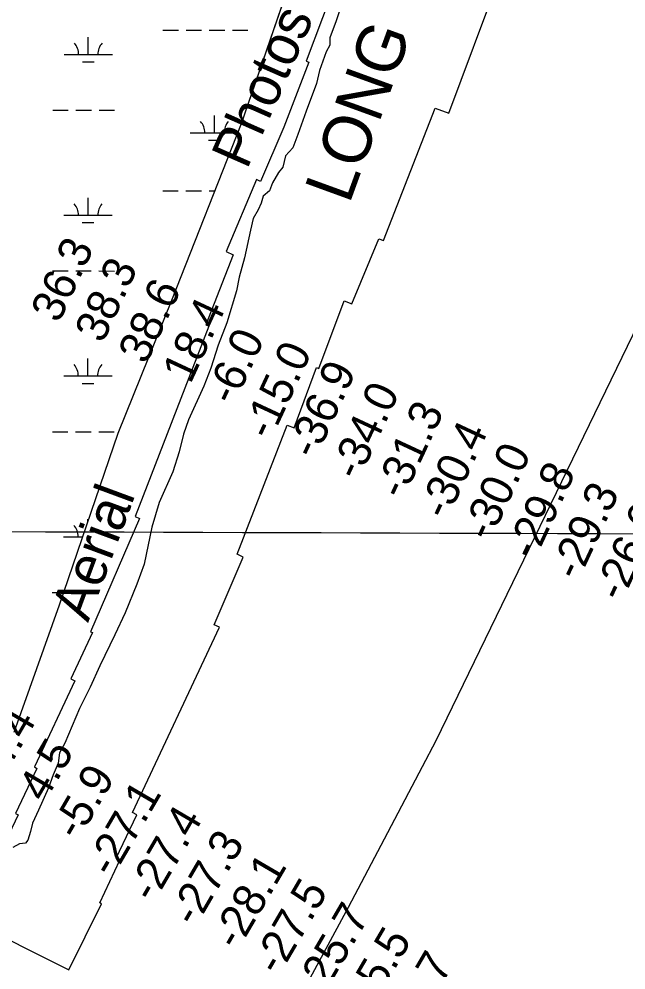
# Model space of a CAD drawing. Extents: x 3148686 to 3186545, y 916144 to 941516.
# Drawn here: x 3158599 to 3159855, y 926690 to 928658 of the extents above; entities that cross this region are included whole.
import ezdxf

# ---------------------------------------------------------------- set-up
doc = ezdxf.new("R2010")
doc.units = 0
for name, color, linetype in [('V-GRID-MAJR', 7, 'Continuous'), ('V-RIVR-EDGE', 7, 'Continuous'), ('V-RIVR-IDEN', 7, 'Continuous'), ('V-RIVR-RANG', 7, 'Continuous'), ('V-RRAP-RVMT', 7, 'Continuous'), ('V-RRAP-RVMT-IDEN', 7, 'Continuous'), ('V-SITE-VEGE', 7, 'Continuous'), ('V-TOPO-BNDY', 7, 'Continuous'), ('V-WETL-SWMP', 7, 'Continuous')]:
    doc.layers.add(name, color=color, linetype=linetype)

msp = doc.modelspace()

# ---------------------------------------------------------------- linework, layer by layer
at = {"layer": 'V-GRID-MAJR'}
msp.add_spline([(3152944, 927616.7), (3155553.9, 927607.5), (3160773.9, 927589.6), (3165993.8, 927572.5), (3171213.8, 927556.2), (3176433.8, 927540.7), (3181653.7, 927525.9), (3184263.7, 927518.7)], degree=3, dxfattribs=at)
at = {"layer": 'V-RIVR-EDGE'}
for points in [[(3159267.7, 928690.7), (3159255.5, 928653.9), (3159242.3, 928618.5), (3159242.3, 928603.9), (3159234.5, 928589.8), (3159220.9, 928551.1), (3159214.8, 928524.2), (3159193, 928467.2), (3159175.9, 928419), (3159165.2, 928391), (3159150.3, 928374.4), (3159144.5, 928351.3), (3159135.6, 928340), (3159123.5, 928318.8), (3159117.1, 928302.1), (3159104.3, 928291.2), (3159100, 928276.6), (3159094, 928262.5), (3159083.3, 928244.8), (3159077.7, 928221.1)], [(3159077.7, 928221.1), (3159065.3, 928163.2), (3159054.6, 928123.6), (3159049.2, 928095.2), (3159029.2, 928029.3), (3159010.6, 927982.9), (3158996, 927935.1), (3158981, 927897.9), (3158949.6, 927828.1), (3158938.9, 927798.7), (3158930.3, 927761.8), (3158917.1, 927720.4), (3158888.9, 927657), (3158873.9, 927606.3), (3158857.4, 927529.7), (3158842.8, 927488.3), (3158818.5, 927428.8), (3158796.8, 927383.1), (3158766.1, 927319), (3158746.1, 927275.1), (3158723.7, 927230.8), (3158693.7, 927159.2), (3158682.7, 927139.1), (3158679.4, 927117.8), (3158669.1, 927093.3), (3158659.5, 927066.4), (3158638.8, 927020.7), (3158626.6, 926993.8), (3158622.7, 926976.4), (3158616.6, 926958), (3158612, 926952), (3158599.6, 926951), (3158586.1, 926942.8)]]:
    msp.add_lwpolyline(points, dxfattribs=at)
at = {"layer": 'V-RRAP-RVMT'}
for points in [[(3159294.7, 928840.5), (3159192.8, 928570.8), (3159198.4, 928568.5), (3159146.9, 928433.6), (3159098.6, 928321.7), (3159090.5, 928325.8), (3159027.4, 928176.6), (3159041.7, 928169.5), (3158985.7, 928024.5), (3158991.8, 928021.8), (3158839.4, 927628), (3158847.8, 927624.3), (3158746.7, 927389.8), (3158750.6, 927388), (3158705.9, 927292.4), (3158714.2, 927288.2), (3158630.4, 927110), (3158635.8, 927106.9), (3158591.5, 927013.7), (3158597.2, 927010.9), (3158493.5, 926793.8)], [(3158493.5, 926793.8), (3158702.1, 926690), (3158769.5, 926826.8), (3158765.9, 926828.8), (3158807.6, 926916.8), (3158799.8, 926920.8), (3158842.5, 927010.7), (3158833.8, 927015.3), (3159013.8, 927398.9), (3159002.9, 927404.2), (3159062.9, 927543.8), (3159050.6, 927550.1), (3159153.5, 927816.9), (3159168.1, 927811.5), (3159214.2, 927936.6), (3159219.4, 927934.6), (3159271.5, 928074.8), (3159287.7, 928068.4), (3159343.7, 928202.8), (3159353, 928199.5), (3159460.3, 928473.4), (3159488.8, 928462.8), (3159592.8, 928742)]]:
    msp.add_lwpolyline(points, dxfattribs=at)
at = {"layer": 'V-SITE-VEGE'}
for p, q in [((3159058.9, 928441.6), (3159173.5, 928774.8)), ((3158915.2, 928075.9), (3159058.9, 928441.6)), ((3158803.7, 927800.6), (3158915.2, 928075.9)), ((3158682.6, 927445.7), (3158803.7, 927800.6)), ((3158588.5, 927182), (3158682.6, 927445.7))]:
    msp.add_line(p, q, dxfattribs=at)
at = {"layer": 'V-TOPO-BNDY'}
msp.add_lwpolyline([(3159006.2, 926311.1), (3159280.9, 926819.7), (3159355.2, 926960.9), (3159433.9, 927110.7), (3159462.3, 927164.6), (3160176.1, 928635), (3160389.8, 929116.4), (3160397.9, 929134.5), (3160404.6, 929149.2), (3160858.7, 930130.4), (3161037.6, 930526.5), (3161154.7, 930785.7), (3161271.9, 931050.2), (3161316.1, 931173.6), (3161356.8, 931287.5), (3161429, 931551), (3161684.4, 932501.7), (3161786.7, 932820.9), (3161812.5, 932901.9), (3162033.7, 933562.9)], dxfattribs=at)
at = {"layer": 'V-WETL-SWMP'}
for p, q in [((3158896.6, 928635), (3158928.6, 928635)), ((3158944.6, 928634.9), (3158976.6, 928634.9)), ((3158992.6, 928634.9), (3159024.6, 928634.9)), ((3159040.6, 928634.8), (3159072.6, 928634.8)), ((3158742, 928584.4), (3158742, 928620.4)), ((3158692, 928584.5), (3158792, 928584.4)), ((3158730, 928569), (3158754, 928569)), ((3158668.5, 928469.1), (3158700.5, 928469)), ((3158716.5, 928469), (3158748.5, 928469)), ((3158764.5, 928469), (3158796.5, 928468.9)), ((3159003.3, 928422.3), (3159003.3, 928458.3)), ((3158953.3, 928422.3), (3159051.2, 928422.2)), ((3158991.2, 928406.9), (3159015.2, 928406.8)), ((3158896.3, 928302.3), (3158928.3, 928302.3)), ((3158944.3, 928302.3), (3158976.3, 928302.2)), ((3158992.3, 928302.2), (3159004.1, 928302.2)), ((3158741.6, 928251.7), (3158741.7, 928287.7)), ((3158691.6, 928251.8), (3158791.6, 928251.7)), ((3158729.6, 928236.3), (3158753.6, 928236.3)), ((3158668.1, 928136.4), (3158700.1, 928136.3)), ((3158716.1, 928136.3), (3158748.1, 928136.3)), ((3158764.1, 928136.3), (3158796.1, 928136.2)), ((3158741.3, 927919.1), (3158741.3, 927955.1)), ((3158691.3, 927919.1), (3158791.3, 927919)), ((3158729.3, 927903.6), (3158753.3, 927903.6)), ((3158667.8, 927803.7), (3158699.8, 927803.7)), ((3158715.8, 927803.7), (3158747.8, 927803.6)), ((3158763.8, 927803.6), (3158795.8, 927803.6)), ((3158741, 927616.9), (3158741, 927622.4)), ((3158690.9, 927586.4), (3158730.6, 927586.4)), ((3158667.4, 927471), (3158691.2, 927471))]:
    msp.add_line(p, q, dxfattribs=at)
msp.add_lwpolyline([(3158588.5, 927182), (3158682.6, 927445.7), (3158803.7, 927800.6), (3158915.2, 928075.9), (3159058.9, 928441.6), (3159173.5, 928774.8)], dxfattribs=at)
for centre, start, end in [((3158686.8, 928584.9), 359.1678, 40.7115), ((3158797.2, 928584.8), 139.1678, 180.7115), ((3158948, 928422.8), 359.1678, 40.7115), ((3159058.5, 928422.7), 139.1678, 180.7115), ((3158686.4, 928252.3), 359.1678, 40.7115), ((3158796.9, 928252.1), 139.1678, 180.7115), ((3158686.1, 927919.6), 359.1678, 40.7115), ((3158796.5, 927919.5), 139.1678, 180.7115), ((3158685.7, 927586.9), 359.1678, 40.7115)]:
    msp.add_arc(centre, 35.2, start, end, dxfattribs=at)

# ---------------------------------------------------------------- texts
at = {"layer": 'V-RIVR-IDEN'}
for s, rotation, p in [('Photos', 66.2266, (3159070.5, 928344.5)), ('Aerial', 69.7049, (3158741.6, 927407.5))]:
    msp.add_text(s, height=83, rotation=rotation, dxfattribs=at).set_placement(p)
at = {"layer": 'V-RIVR-RANG'}
for s, rotation, p in [('36.3', 65.0483, (3158681.2, 928026.5)), ('38.3', 65.0483, (3158771.9, 927984.6)), ('38.6', 65.0483, (3158861.9, 927941)), ('18.4', 65.0483, (3158953.5, 927900.7)), ('-6.0', 65.0483, (3159043, 927856.1)), ('-15.0', 65.0483, (3159119.8, 927784)), ('-36.9', 65.0483, (3159211.7, 927744.4)), ('-34.0', 65.0483, (3159301.3, 927700.1)), ('-31.3', 65.0483, (3159393.3, 927660.8)), ('-30.4', 65.0483, (3159484.1, 927618.8)), ('-30.0', 65.0483, (3159573.7, 927574.2)), ('-29.8', 65.0483, (3159665.7, 927534.9)), ('-29.3', 65.0483, (3159756.4, 927492.9)), ('-26.6', 65.0483, (3159846.4, 927449.3)), ('34.4', 59.7183, (3158548.1, 927055.9)), ('4.5', 59.7183, (3158651.4, 927034.4)), ('-5.9', 59.7183, (3158721, 926955.3)), ('-27.1', 59.7183, (3158792, 926878.6)), ('-27.4', 59.7183, (3158877.3, 926826.4)), ('-27.3', 59.7183, (3158963.8, 926776.2)), ('-28.1', 59.7183, (3159051.4, 926728)), ('-27.5', 59.7183, (3159136.7, 926675.7)), ('-25.7', 59.7183, (3159223.2, 926625.5)), ('-25.5', 59.7183, (3159309.7, 926575.3)), ('-26.7', 59.7183, (3159396.2, 926525.1))]:
    msp.add_text(s, height=67, rotation=rotation, dxfattribs=at).set_placement(p)
at = {"layer": 'V-RRAP-RVMT-IDEN'}
msp.add_text('LONG', height=100, rotation=69.9989, dxfattribs=at).set_placement((3159282.3, 928272.9))

doc.saveas('drawing.dxf')
